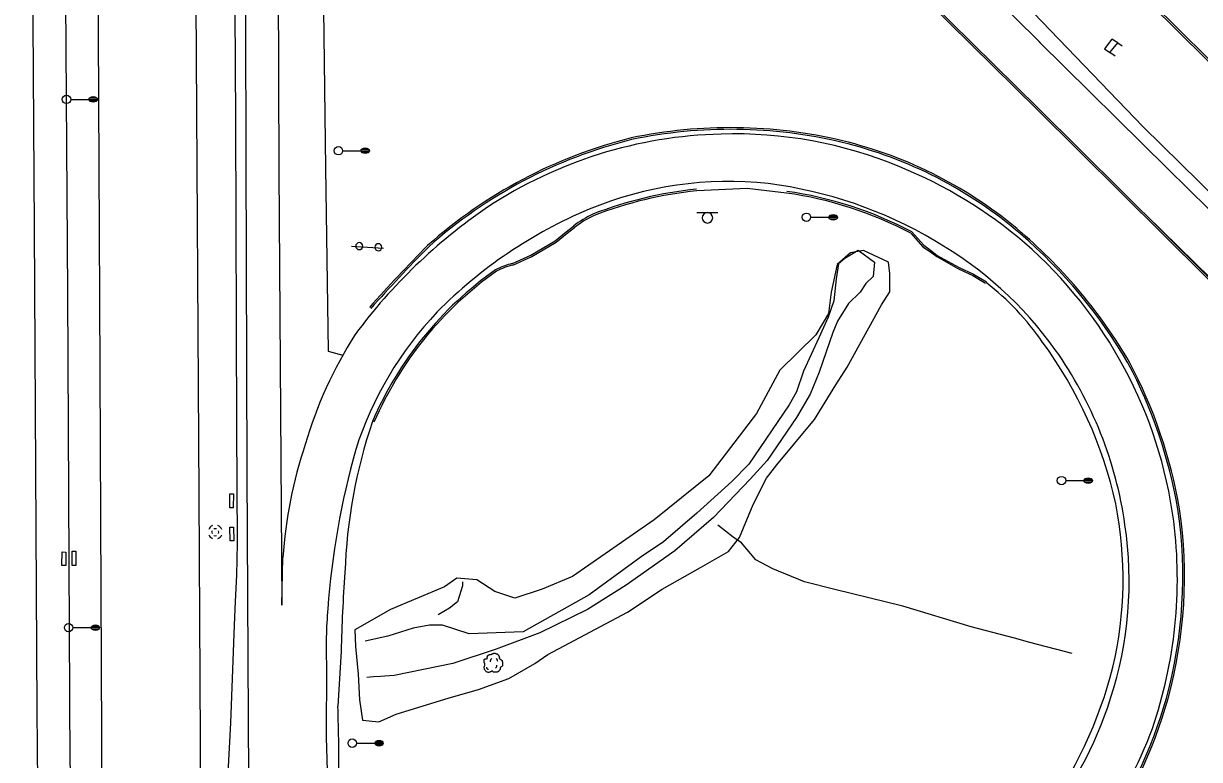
# Model space of a CAD drawing. Extents: x 2145380 to 2156929, y 139568 to 149130.
# Drawn here: x 2150807.7 to 2151224.9, y 143084.5 to 143345.6 of the extents above; entities that cross this region are included whole.
import ezdxf

# ---------------------------------------------------------------- set-up
doc = ezdxf.new("R2010")
doc.units = 0
for name, color, linetype in [('TOPO_Asphalt', 7, 'Continuous'), ('TOPO_Concrete', 7, 'Continuous'), ('TOPO_Curb Back', 7, 'Continuous'), ('TOPO_DRAIN_Headwall', 7, 'Continuous'), ('TOPO_DRAIN_Inlet Grate', 7, 'Continuous'), ('TOPO_DRAIN_Manhole', 7, 'Continuous'), ('TOPO_Flowline', 7, 'Continuous'), ('TOPO_Light Pole', 7, 'Continuous'), ('TOPO_Misc', 7, 'Continuous'), ('TOPO_Sign', 7, 'Continuous'), ('TOPO_Tree', 7, 'Continuous'), ('TOPO_Wall Freestanding', 7, 'Continuous')]:
    doc.layers.add(name, color=color, linetype=linetype)

# ---------------------------------------------------------------- blocks, each defined once
blk = doc.blocks.new('POST')
at = {"layer": 'TOPO_Misc'}
for start, end in [(90, 180), (180, 270), (360, 90), (270, 0)]:
    blk.add_arc((0, 0), 3.16, start, end, dxfattribs=at)
blk = doc.blocks.new('LP')
at = {"layer": 'TOPO_Light Pole'}
blk.add_line((3.8, 0), (20.3, 0), dxfattribs=at)
for points in [[(20.3, 0), (27.9, 0)], [(20.3, 0), (23.5, 0)], [(20.8, 1.3), (27.4, 1.3)], [(20.8, 1.3), (23.5, 1.3)], [(23.7, 1.3), (27.4, 1.3)], [(23.7, 0), (27.9, 0)], [(20.8, -1.3), (27.4, -1.3)], [(20.8, -1.3), (23.5, -1.3)], [(23.7, -1.3), (27.4, -1.3)]]:
    blk.add_lwpolyline(points, dxfattribs=at)
blk.add_circle((0, 0), 3.81, dxfattribs=at)
blk.add_ellipse((24.1, 0), major_axis=(3.81, 0), ratio=0.666667, dxfattribs=at)
blk = doc.blocks.new('MHEXST')
at = {"layer": 'TOPO_DRAIN_Manhole'}
for centre, radius, start, end in [((-0.1, 0.3), 12.7, 112.9748, 158.2636), ((-0.1, 0.1), 6.35, 157.9722, 204.161), ((-0.1, 0.1), 6.35, 66.1941, 113.691), ((-0.1, 0.3), 12.7, 22.0744, 68.6991), ((-0.1, 0.1), 6.35, 336.8023, 21.4046), ((-0.1, 0.3), 12.7, 202.6921, 248.1938), ((-0.1, 0.1), 6.35, 248.5791, 293.1995), ((-0.1, 0.3), 12.7, 291.7963, 337.3032)]:
    blk.add_arc(centre, radius, start, end, dxfattribs=at)
blk = doc.blocks.new('TREE')
at = {"layer": 'TOPO_Tree'}
for points in [[(-14.1, -0.4), (-14.2, 0.5), (-14.4, 1.4), (-14.6, 2.3), (-14.8, 3.2), (-15.5, 4), (-15.7, 4.9), (-15.8, 5.6), (-15.7, 6.3), (-15.7, 7), (-15.6, 7.9), (-15.7, 8.8), (-15.1, 9.7), (-14.6, 10.4), (-13.8, 10.5), (-13, 10.7), (-12.2, 11), (-11.1, 10), (-10.4, 10.7), (-9.4, 11.7), (-10.3, 13.3), (-9.8, 14.4), (-9.6, 15.1), (-9.3, 15.9), (-8.8, 16.5), (-8.2, 17.3), (-7.5, 17.7), (-6.7, 18.1), (-6.1, 18.4), (-5.6, 18.6), (-5.1, 18.7), (-4.5, 18.7), (-4, 18.5), (-3.5, 18.1)], [(13.2, -5.3), (13.3, -5.8), (13.4, -6.3), (13.4, -6.7), (13.8, -8.5), (12.2, -10), (10.8, -11.5), (10, -12.3), (9.1, -12.8), (8.2, -13.1), (6, -13.8), (3.3, -13.6), (1.3, -13.1), (0.5, -12.9), (-0.1, -11.4), (-0.8, -11.5), (-2, -11.6), (-3.3, -12.8), (-4.5, -13.1), (-6.1, -13.5), (-7.8, -14), (-9.3, -13.6), (-11.4, -13.1), (-12.8, -11.4), (-14.1, -9.4), (-15.3, -7.3), (-15.6, -5.1), (-15.1, -3), (-14.9, -1.9), (-13.9, -0.8), (-13.5, 0.1)], [(-4.2, 5.1), (-4.5, 6.1), (-4.3, 7.2), (-3.8, 8.2), (-3.3, 9.3), (-2.7, 10.3), (-1.6, 11)], [(-3.5, 17.6), (-3.1, 18.3), (-2.6, 18.8), (-1.9, 19.2), (-1, 19.7), (-0.2, 20), (0.7, 20.2), (1.6, 20.5), (2.5, 20.8), (3.4, 20.8), (4.1, 20.7), (4.8, 20.5), (5.5, 20.2), (6.4, 19.9), (7.3, 19.7), (8.2, 19.2), (9.4, 18.4), (10, 17.2), (10.8, 16), (11.2, 15.3), (11.6, 14.6), (11.9, 13.9), (12.2, 13.1), (11.4, 12), (11.9, 11.2), (12, 11), (12.2, 10.9), (12.4, 10.7), (12.9, 10.4), (13.5, 10), (14, 9.7), (14.7, 9.2), (15.4, 8.7), (16.1, 8.1), (16.7, 7.5), (16.9, 6.7), (17.1, 6), (17.6, 4.4), (17.7, 2.8), (17.7, 1.2), (17.7, -0.2), (17.8, -2.2), (16.6, -3), (15.5, -3.8), (14.3, -4.6), (13.2, -5.3)], [(5.9, 11.2), (6.5, 10.7), (7, 10.2), (7.4, 9.5), (7.9, 8.6), (8.3, 7.6), (8.5, 6.6)], [(-11.4, -4.5), (-11.5, -5.4), (-11, -6.3), (-10.1, -7.2), (-9.3, -8), (-8.5, -8.3), (-7.7, -8.1)], [(4.8, -6.3), (5.7, -5.7), (6.3, -4.9), (6.8, -3.9), (7.4, -2.8), (7.6, -1.7), (7.5, -0.6)]]:
    blk.add_open_spline(points, degree=3, dxfattribs=at)

msp = doc.modelspace()

# ---------------------------------------------------------------- linework, layer by layer
at = {"layer": 'TOPO_Asphalt'}
for points in [[(2150866.05, 143879.67), (2150865.06, 143937.66), (2150864.85, 143990.13), (2150864.67, 144035.58), (2150864.21, 144105.64), (2150863.95, 144155.28), (2150871.2, 144071), (2150878.42, 143976.77), (2150880.39, 143949.29), (2150881.94, 143894.16), (2150882.71, 143830.48), (2150883.7, 143742.16), (2150884.39, 143667.9), (2150885.11, 143586.96), (2150885.8, 143496.4), (2150886.28, 143393.88), (2150886.54, 143298.22), (2150886.9, 143186.43), (2150887.34, 143098.73), (2150887.77, 143037.36)], [(2150830.91, 143895.8), (2150831.67, 143777.46), (2150832.37, 143667.21), (2150833.05, 143528.43), (2150833.9, 143389.43), (2150834.67, 143247.88), (2150835.5, 143066.4), (2150835.69, 143046.02)], [(2150812.93, 143049.81), (2150812.56, 143101.87), (2150811.56, 143273.04), (2150810.63, 143419.6), (2150809.49, 143601.8), (2150808.56, 143747.87), (2150807.67, 143887.53)], [(2150866.05, 143879.67), (2150866.54, 143784.63), (2150867.21, 143638.78), (2150867.83, 143506.79), (2150868.83, 143353.29), (2150869.91, 143178.27), (2150870.6, 143047.85), (2150870.66, 143040.2)], [(2150896.08, 143684.35), (2150896.77, 143640.39), (2150897.23, 143544.57), (2150897.79, 143426.39), (2150898.3, 143293.37), (2150899.26, 143139.25), (2150899.7, 143156.09)], [(2150935.1, 143565.57), (2150933.45, 143566.77), (2150931.67, 143566.62), (2150918.17, 143565.18), (2150916.88, 143522.25), (2150914.53, 143480.03), (2150913.61, 143443.01), (2150913.54, 143398.5), (2150914.06, 143350.58), (2150914.82, 143294.42), (2150915.75, 143229.35), (2150920.93, 143227.91)], [(2151000.67, 143506.71), (2151031.97, 143474.27), (2151090.49, 143415.86), (2151131.74, 143375.19), (2151168.32, 143338.85)], [(2151491.09, 143037.54), (2151482.93, 143041.25), (2151475.43, 143046.7), (2151439.67, 143080.42), (2151386.61, 143130.55), (2151343.3, 143172.59), (2151291.15, 143224.91), (2151244.71, 143269.91), (2151204.95, 143309), (2151165.98, 143349.39)], [(2151167.89, 143339.27), (2151213.72, 143294.07), (2151256.92, 143251.45), (2151307.22, 143201.89), (2151365.07, 143144.85), (2151421.24, 143089.58), (2151451.02, 143061.38)], [(2151078.33, 143285.44), (2151064.46, 143287.1), (2151046.5, 143286.21)], [(2151206.02, 143277.55), (2151286.14, 143199.04), (2151351.36, 143135.19), (2151412.71, 143075.41)], [(2150920.36, 143122.92), (2150919.21, 143103.4)], [(2150915.15, 143117.8), (2150915.03, 143092.27), (2150916.45, 143045.45), (2150916.78, 143032.53)]]:
    msp.add_lwpolyline(points, dxfattribs=at)
for centre, radius, start, end in [((2151058.97, 143148.92), 157.5, 91.3823, 123.3736), ((2151060.08, 143155.07), 151.39, 67.2882, 91.8585), ((2151059.55, 143147.85), 158.27, 49.289, 68.1211), ((2151057.97, 143159.7), 129.86, 83.8667, 112.4737), ((2151052.47, 143136.17), 153.87, 59.3215, 82.767), ((2151082.81, 143118.45), 196.09, 124.2951, 143.4466), ((2151072.3, 143127.01), 165.54, 112.7332, 135.3896), ((2151063.94, 143151.3), 135.02, 35.5876, 60.229), ((2151058.39, 143148.22), 158.75, 7.5188, 48.8838), ((2151092.02, 143179.62), 93.57, 34.3788, 52.3476), ((2151046.36, 143155.88), 126.82, 136.4434, 162.2854), ((2151054.91, 143153), 153.5, 147.6049, 163.6283), ((2151048.31, 143143.21), 150.3, 12.2892, 36.4646), ((2151057.86, 143147.77), 142.02, 8.092, 35.318), ((2151107.92, 143144.63), 186.31, 161.3043, 178.1163), ((2151059.2, 143145.46), 159.86, 161.4695, 176.1872), ((2151194.89, 143118.07), 279.96, 164.1642, 175.9234), ((2151060.53, 143148.47), 137.26, 346.8432, 11.2259), ((2151065.24, 143147.82), 134.71, 342.0097, 8.512), ((2151053.11, 143148.61), 163.93, 341.0998, 7.1401), ((2151466.21, 143110.28), 546, 175.7481, 178.6734), ((2151077.18, 143124.02), 162.14, 175.0637, 182.1991), ((2151043.07, 143155.87), 155.98, 323.775, 345.656), ((2151061.65, 143147.8), 138.13, 320.3836, 342.4785), ((2150392.76, 143084.45), 526.78, 359.1023, 2.0616), ((2151067.78, 143147.3), 149.68, 307.774, 339.757)]:
    msp.add_arc(centre, radius, start, end, dxfattribs=at)
at = {"layer": 'TOPO_Concrete'}
msp.add_lwpolyline([(2151195.87, 143338.77), (2151193.79, 143340.11), (2151191.16, 143336.68), (2151193.12, 143335.32)], dxfattribs=at)
at = {"layer": 'TOPO_Curb Back'}
for points in [[(2151478.9, 143088.15), (2151442.19, 143122.72), (2151374.52, 143189.17), (2151297.89, 143264.53), (2151237.77, 143323.5), (2151177.82, 143382.87), (2151155.16, 143405.2), (2151122.44, 143437.72), (2151056.52, 143502.34), (2151039.28, 143519.88), (2151023.53, 143537.35), (2151006.56, 143558.93)], [(2151478.51, 143087.7), (2151441.77, 143122.28), (2151374.1, 143188.74), (2151297.47, 143264.1), (2151237.35, 143323.07), (2151177.39, 143382.45), (2151154.74, 143404.77), (2151122.02, 143437.29), (2151056.1, 143501.92), (2151038.85, 143519.47), (2151023.07, 143536.96), (2151006.08, 143558.57)], [(2151433.74, 143053.89), (2151402.14, 143083.89), (2151347.02, 143137.96), (2151316.46, 143168.21), (2151257.32, 143226.67), (2151167.67, 143315.6), (2151121, 143361.71), (2151069.02, 143412.41), (2151018.37, 143462.84)], [(2151433.34, 143053.45), (2151401.72, 143083.46), (2151346.6, 143137.53), (2151316.04, 143167.78), (2151256.89, 143226.24), (2151167.24, 143315.17), (2151120.58, 143361.28), (2151068.6, 143411.98), (2151017.95, 143462.41)], [(2150981.1, 143260.49), (2150987.72, 143263.45), (2150996.28, 143268.48), (2151000.15, 143271.64), (2151002.75, 143273.75)], [(2150981.3, 143259.92), (2150988, 143262.91), (2150996.62, 143267.99), (2151000.53, 143271.18), (2151003.12, 143273.27)], [(2151122.48, 143271.16), (2151126.78, 143266.41), (2151129.05, 143264.78), (2151131.69, 143262.93), (2151139.41, 143258.52), (2151144.49, 143256.16), (2151149.03, 143253.45)], [(2151122.85, 143271.64), (2151127.07, 143267), (2151129.39, 143265.28), (2151131.85, 143263.28), (2151139.68, 143259.06), (2151144.77, 143256.7), (2151149.33, 143253.96)]]:
    msp.add_lwpolyline(points, dxfattribs=at)
for centre, radius, start, end in [((2151058.5, 143137.31), 171.35, 76.6021, 101.8783), ((2151064.48, 143139.55), 170.51, 103.9992, 131.7116), ((2151064.48, 143139.55), 169.91, 104.0029, 131.7051), ((2151058.51, 143137.31), 170.76, 76.6026, 101.8746), ((2151062.47, 143156.13), 151.53, 49.2552, 76.4125), ((2151062.47, 143156.13), 152.13, 49.2551, 76.4129), ((2151059.95, 143149.91), 137.56, 95.6329, 111.353), ((2151059.95, 143149.91), 136.96, 95.6329, 111.3439), ((2151059.46, 143151.86), 134.93, 62.1555, 81.9464), ((2151059.46, 143151.86), 135.53, 62.111, 81.9465), ((2151028.07, 143239.75), 42.39, 115.4415, 126.6775), ((2151028.07, 143239.75), 41.79, 115.4705, 126.6618), ((2151043.25, 143133.7), 181.08, 30.3421, 49.2865), ((2151043.25, 143133.7), 181.68, 30.338, 49.2865), ((2151393.92, 142829.97), 622.1, 135.39239, 138.16757), ((2151393.89, 142830), 621.45, 135.394, 138.16763), ((2151048.25, 143154.26), 127.08, 125.1016, 156.782), ((2150988.1, 143233.18), 28.19, 104.3818, 117.2964), ((2150988.1, 143233.18), 27.59, 104.2765, 117.2117), ((2151048.25, 143154.26), 126.48, 125.1202, 156.782), ((2151044.32, 143143.17), 175.54, 9.8732, 27.849), ((2151044.32, 143143.17), 176.14, 9.8706, 27.8532), ((2151055.37, 143149.5), 163.62, 344.6732, 8.3544), ((2151055.37, 143149.5), 164.22, 344.6725, 8.3572), ((2151052.9, 143151.43), 166.52, 324.5504, 344.2576), ((2151052.9, 143151.43), 167.12, 324.5414, 344.2586)]:
    msp.add_arc(centre, radius, start, end, dxfattribs=at)
at = {"layer": 'TOPO_DRAIN_Headwall'}
for points in [[(2151194.96, 143334.04), (2151193.12, 143335.32), (2151195.87, 143338.77), (2151197.44, 143337.73)], [(2151099.08, 143262.29), (2151103.8, 143265.13), (2151109.6, 143260.91), (2151109.13, 143255.88)]]:
    msp.add_lwpolyline(points, dxfattribs=at)
at = {"layer": 'TOPO_DRAIN_Inlet Grate'}
for points in [[(2150880.91, 143173.74), (2150880.92, 143178.72), (2150882.12, 143178.72), (2150882.11, 143173.73)], [(2150881.03, 143162.01), (2150880.92, 143166.88), (2150882.2, 143166.91), (2150882.31, 143162.04)], [(2150821.27, 143153.26), (2150821.35, 143158.1), (2150822.73, 143158.08), (2150822.66, 143153.24)], [(2150824.97, 143153.31), (2150824.98, 143158.35), (2150826.26, 143158.35), (2150826.25, 143153.3)]]:
    msp.add_lwpolyline(points, close=True, dxfattribs=at)
at = {"layer": 'TOPO_Flowline'}
for points in [[(2151099.1, 143262.26), (2151096.77, 143260.35), (2151095.96, 143255.05), (2151095.11, 143247.18), (2151093.11, 143241.45), (2151089.8, 143234.13), (2151084.38, 143222.3), (2151081.97, 143214.91), (2151079.31, 143210.31), (2151065.01, 143189.3), (2151058.97, 143183.05), (2151046.53, 143171.84), (2151034.71, 143161.7), (2151026.81, 143156.43), (2151008.38, 143142.84), (2150984.98, 143129.76), (2150965.81, 143129.09), (2150956.27, 143132.15), (2150951.66, 143132.14), (2150945.87, 143131.02), (2150936.87, 143128.21), (2150928.85, 143126.39)], [(2151109.1, 143255.87), (2151106.47, 143253.36), (2151104.5, 143250.28), (2151100.36, 143246.26), (2151096.52, 143240.03), (2151094.77, 143235.95), (2151089.99, 143221.89), (2151086.74, 143214.14), (2151081.94, 143205.86), (2151071.54, 143190.52), (2151065.48, 143183.88), (2151052.47, 143170.34), (2151038.76, 143158.53), (2151021.5, 143146.35), (2151007.74, 143137.74), (2150990.85, 143129.45), (2150975.4, 143123.58), (2150960.03, 143118.55), (2150939.21, 143114.31), (2150935.86, 143113.99), (2150934.37, 143113.95), (2150931.86, 143113.78), (2150929.45, 143113.53)], [(2151179.67, 143122.12), (2151164.66, 143126.03), (2151159.27, 143127.56), (2151143.86, 143131.57), (2151119.65, 143138.86), (2151095.57, 143144.77), (2151084.7, 143147.45), (2151073.5, 143152.07), (2151067.46, 143155.32), (2151062.42, 143161.3), (2151059.48, 143163.38), (2151053.96, 143167.6)], [(2150963.46, 143147.56), (2150963.44, 143146.06), (2150961.67, 143140.41), (2150958.79, 143138.11), (2150956.83, 143136.97), (2150954.84, 143135.8)]]:
    msp.add_lwpolyline(points, dxfattribs=at)
at = {"layer": 'TOPO_Sign'}
for points in [[(2151046.57, 143278.55), (2151054.06, 143278.56)], [(2151048.45, 143276.69), (2151048.45, 143276.69)], [(2151050.32, 143278.55), (2151050.32, 143278.55)], [(2151052.19, 143276.69), (2151052.19, 143276.69)], [(2151050.32, 143274.82), (2151050.32, 143274.82)], [(2150935.44, 143265.78), (2150924.07, 143266.54)]]:
    msp.add_lwpolyline(points, dxfattribs=at)
for start, end in [(90, 180), (180, 270), (360, 90), (270, 0)]:
    msp.add_arc((2151050.32, 143276.69), 1.87, start, end, dxfattribs=at)
at = {"layer": 'TOPO_Tree'}
msp.add_lwpolyline([(2151114.57, 143260.93), (2151105.66, 143265.05), (2151101.04, 143264.22), (2151096.3, 143260.13), (2151094.25, 143250.27), (2151093.23, 143242.68), (2151088.78, 143235.09), (2151076.05, 143222.62), (2151067.7, 143207.26), (2151050.86, 143185.1), (2151031.45, 143169.48), (2151002.48, 143149.36), (2150991.64, 143144.9), (2150981.95, 143141.75), (2150974.9, 143144.13), (2150968.5, 143148.17), (2150961.36, 143148.86), (2150957.08, 143145.76), (2150937.91, 143137.74), (2150925.22, 143130.42), (2150925.43, 143124.61), (2150926.39, 143114.79), (2150926.9, 143105.68), (2150927.98, 143098.42), (2150933.75, 143097.85), (2150939.85, 143100.5), (2150958.65, 143106.3), (2150969.08, 143109.24), (2150979.8, 143113.21), (2150989.03, 143118.54), (2150993.69, 143121.68), (2151022.01, 143136.68), (2151034.25, 143144.95), (2151047.85, 143152.64), (2151057.74, 143158.3), (2151061.73, 143163.21), (2151066.54, 143174.97), (2151071.32, 143184.25), (2151074.94, 143188.96), (2151088.33, 143205.14), (2151095.86, 143217.4), (2151099.93, 143223.63), (2151112.11, 143245.75), (2151115.08, 143250.42), (2151115.07, 143256.89), (2151114.57, 143260.93)], dxfattribs=at)
at = {"layer": 'TOPO_Wall Freestanding'}
for points in [[(2150816.91, 144319.52), (2150816.87, 144276.11), (2150815.95, 144245.15), (2150815.62, 144222.72), (2150816.62, 144196.87), (2150817.93, 144113.24), (2150818.37, 144033), (2150819.07, 143908.86), (2150819.34, 143887.25), (2150820.2, 143749.08), (2150821.44, 143516.51), (2150822.31, 143388.94), (2150823.24, 143249.95), (2150824.05, 143083.04), (2150825.67, 143063.22), (2150826.64, 143047.53)], [(2150880.21, 143821.14), (2150880.62, 143741.07), (2150880.91, 143646.34), (2150881.58, 143536.83), (2150882.22, 143427.74), (2150882.86, 143311.58), (2150883.19, 143202), (2150883.47, 143161.17), (2150883.22, 143149.85), (2150882.82, 143140.47), (2150882.4, 143132.18), (2150881.11, 143097.49), (2150879.15, 143059.55), (2150879.46, 143057.37), (2150879.8, 143038.68)]]:
    msp.add_lwpolyline(points, dxfattribs=at)

# ---------------------------------------------------------------- block references
at = {"layer": 'TOPO_DRAIN_Manhole', "xscale": 0.19685000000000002, "yscale": 0.19685000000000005}
msp.add_blockref('MHEXST', (2150875.71, 143165.09), dxfattribs=at)
at = {"layer": 'TOPO_Light Pole', "xscale": 0.39370000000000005, "yscale": 0.3937000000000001}
for p in [(2150822.9, 143318.7), (2150919.39, 143300.47), (2151085.44, 143276.85), (2151175.93, 143183.42), (2150823.68, 143131.24), (2150924.31, 143090.25)]:
    msp.add_blockref('LP', p, dxfattribs=at)
at = {"layer": 'TOPO_Misc', "xscale": 0.39370000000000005, "yscale": 0.3937000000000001}
for p in [(2150926.77, 143266.61), (2150933.57, 143266.24)]:
    msp.add_blockref('POST', p, dxfattribs=at)
at = {"layer": 'TOPO_Tree', "xscale": 0.19685000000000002, "yscale": 0.19685000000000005}
msp.add_blockref('TREE', (2150974.16, 143118.09), dxfattribs=at)

doc.saveas('drawing.dxf')
